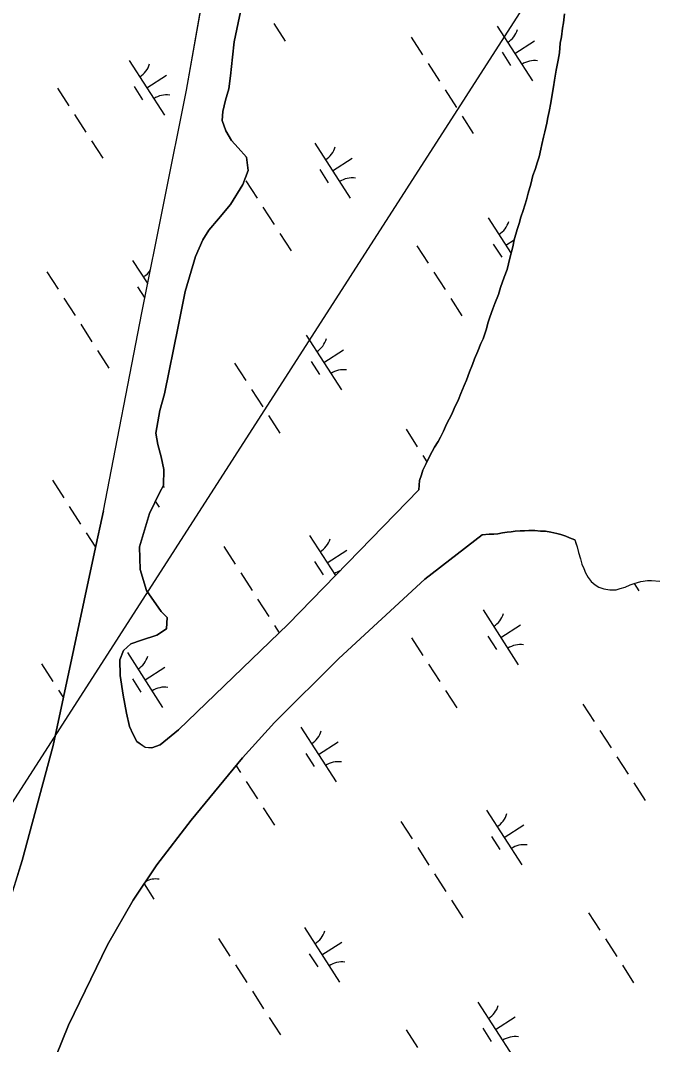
# Model space of a CAD drawing. Extents: x 3937982 to 3958556, y 219448 to 241894.
# Drawn here: x 3943881 to 3944366, y 232047 to 232834 of the extents above; entities that cross this region are included whole.
import ezdxf

# ---------------------------------------------------------------- set-up
doc = ezdxf.new("R2010")
doc.units = 0
for name, color, linetype in [('V-TOPO-SHOR', 7, 'Continuous'), ('V-UTIL-LINE', 7, 'Continuous'), ('V-WETL-SWMP', 7, 'Continuous')]:
    doc.layers.add(name, color=color, linetype=linetype)

msp = doc.modelspace()

# ---------------------------------------------------------------- linework, layer by layer
at = {"layer": 'V-TOPO-SHOR'}
for points in [[(3943944.663, 232457.114), (3943974.217, 232609.008), (3944008.448, 232780.133), (3944038.056, 232947.197)], [(3944052.967, 232854.93), (3944045.105, 232817.185), (3944043.767, 232805.272), (3944042.107, 232791.01), (3944040.798, 232781.159), (3944038.471, 232772.353), (3944036.294, 232763.692), (3944035.907, 232756.776), (3944038.602, 232748.934), (3944043.069, 232741.51), (3944048.148, 232735.845), (3944054.532, 232728.546), (3944055.869, 232718.365), (3944051.603, 232707.523), (3944042.123, 232692.331), (3944032.993, 232681.26), (3944025.512, 232672.523), (3944020.846, 232665.072), (3944015.376, 232652.332), (3944007.36, 232625.339), (3944002.146, 232598.602), (3943991.593, 232546.901), (3943988.033, 232533.986), (3943985.004, 232516.65), (3943986.362, 232507.942), (3943989.035, 232498.48), (3943990.968, 232488.733), (3943990.659, 232476.513), (3943987.941, 232471.395), (3943979.956, 232455.052)], [(3944297.902, 232831.788), (3944298.692, 232838.773)], [(3944186.79, 232473.255), (3944187.232, 232480.244), (3944188.69, 232484.775), (3944189.788, 232488.258), (3944192.305, 232493.472), (3944194.105, 232497.296), (3944196.972, 232502.506), (3944198.768, 232505.982), (3944201.623, 232510.141), (3944203.417, 232513.617), (3944205.578, 232518.137), (3944208.101, 232523.701), (3944212.05, 232531.346), (3944213.854, 232535.52), (3944217.096, 232542.475), (3944218.904, 232546.999), (3944221.438, 232553.262), (3944223.242, 232557.438), (3944225.773, 232563.7), (3944227.946, 232569.271), (3944229.406, 232573.797), (3944231.934, 232579.712), (3944234.461, 232585.626), (3944236.257, 232589.102), (3944237.357, 232592.936), (3944238.448, 232596.069), (3944239.927, 232601.998), (3944241.377, 232605.828), (3944243.558, 232612.095), (3944245.012, 232616.275), (3944247.904, 232623.234), (3944249.372, 232628.462), (3944252.278, 232636.47), (3944254.455, 232642.389), (3944256.669, 232651.105), (3944258.885, 232659.823), (3944260.003, 232665.056), (3944262.209, 232673.074), (3944263.669, 232677.602), (3944265.134, 232682.48), (3944266.952, 232687.705), (3944269.506, 232695.719), (3944270.626, 232700.951), (3944272.818, 232707.919), (3944274.305, 232714.546), (3944276.113, 232719.072), (3944277.942, 232724.995), (3944279.044, 232728.829), (3944280.52, 232734.756), (3944281.268, 232738.245), (3944282.39, 232743.828), (3944283.494, 232748.01), (3944284.983, 232754.64), (3944285.743, 232759.178), (3944286.853, 232763.71), (3944287.989, 232770.344), (3944288.753, 232775.23), (3944290.25, 232782.558), (3944291.02, 232787.795), (3944292.171, 232795.477), (3944293.673, 232803.155), (3944294.797, 232808.737), (3944295.243, 232816.078), (3944296.358, 232820.962), (3944297.146, 232827.598), (3944297.902, 232831.788)], [(3943979.956, 232455.052), (3943972.241, 232429.434), (3943972.884, 232411.96), (3943977.707, 232395.926), (3943989.059, 232379.729), (3943993.534, 232375.112), (3943993.155, 232366.484), (3943985.748, 232361.516), (3943973.9, 232357.668), (3943965.771, 232354.788), (3943959.996, 232349.836), (3943957.272, 232342.582), (3943957.395, 232330.464), (3943959.877, 232315.575), (3943962.349, 232301.616), (3943964.782, 232291.384), (3943967.408, 232285.353), (3943970.261, 232279.786), (3943976.597, 232275.424), (3943981.729, 232275.008), (3943988.23, 232277.406), (3944002.33, 232288.967), (3944086.577, 232369.994), (3944186.79, 232473.255)], [(3943944.663, 232457.114), (3943937.79, 232425.355), (3943906.199, 232276.808), (3943882.389, 232188.47), (3943838.809, 232050.057), (3943805.718, 231934.59), (3943800.215, 231925.678), (3943794.445, 231920.026), (3943785.458, 231909.914), (3943774.167, 231897.214), (3943767.532, 231885.028), (3943762.977, 231874.494), (3943759.611, 231861.641), (3943757.166, 231849.964), (3943754.765, 231833.858), (3943752.816, 231819.156), (3943748.006, 231787.877), (3943741.265, 231763.104), (3943711.667, 231647.905), (3943709.774, 231638.45)], [(3944306.561, 232434.762), (3944302.383, 232436.217), (3944299.602, 232437.652), (3944295.768, 232438.754), (3944292.628, 232439.495), (3944288.096, 232440.605), (3944283.908, 232441.359), (3944280.06, 232441.41), (3944275.867, 232441.816), (3944271.319, 232441.877), (3944267.817, 232441.572), (3944264.669, 232441.615), (3944260.817, 232441.316), (3944257.663, 232441.009), (3944254.511, 232440.7), (3944251.003, 232440.046), (3944247.496, 232439.393), (3944244.342, 232439.086), (3944240.844, 232439.133), (3944235.311, 232438.674)], [(3944235.311, 232438.674), (3944191.336, 232404.616), (3944125.298, 232343.583), (3944075.919, 232294.608), (3944051.492, 232267.324), (3944012.122, 232219.616), (3943985.668, 232185.32), (3943967.531, 232158.102), (3943947.835, 232123.643), (3943917.928, 232062.045), (3943898.824, 232015.24), (3943880.302, 231957.019), (3943873.831, 231928.755), (3943875.068, 231921.775), (3943878.858, 231915.521)], [(3944306.561, 232434.762), (3944307.363, 232432.325), (3944308.375, 232429.391), (3944309.401, 232424.979), (3944310.759, 232420.246), (3944311.785, 232416.001), (3944313.29, 232412.742), (3944314.634, 232409.482), (3944316.637, 232405.738), (3944319.121, 232402.654), (3944322.093, 232400.227), (3944324.896, 232398.292), (3944328.837, 232397.186), (3944333.426, 232396.414), (3944338.174, 232396.461), (3944341.274, 232397.311), (3944345.028, 232398.494), (3944349.104, 232400.174), (3944352.039, 232401.349), (3944357.261, 232402.875), (3944362.166, 232403.416), (3944365.441, 232403.449), (3944371.665, 232403.02)]]:
    msp.add_lwpolyline(points, dxfattribs=at)
at = {"layer": 'V-UTIL-LINE'}
msp.add_lwpolyline([(3948094.548, 238926.698), (3947981.77, 238738.296), (3948844.302, 237642.921), (3949260.796, 236134.673), (3945931.135, 235655.081), (3945509.058, 234777.685), (3943601.185, 231807.758)], dxfattribs=at)
at = {"layer": 'V-WETL-SWMP'}
for p, q in [((3944008.447, 232780.134), (3944038.056, 232947.197)), ((3944075.378, 232831.188), (3944084.038, 232817.735)), ((3944246.83, 232829.257), (3944273.892, 232787.214)), ((3944180.965, 232820.662), (3944189.625, 232807.208)), ((3944260.361, 232808.235), (3944275.496, 232817.978)), ((3943964.397, 232802.917), (3943991.459, 232760.874)), ((3944250.626, 232809.104), (3944257.121, 232799.014)), ((3944193.955, 232800.481), (3944202.615, 232787.027)), ((3943977.928, 232781.896), (3943993.063, 232791.638)), ((3943909.531, 232781.52), (3943918.191, 232768.067)), ((3943968.193, 232782.765), (3943974.688, 232772.675)), ((3943974.218, 232609.008), (3944008.447, 232780.134)), ((3944206.945, 232780.3), (3944215.605, 232766.847)), ((3943922.52, 232761.34), (3943931.18, 232747.886)), ((3944219.934, 232760.12), (3944228.594, 232746.666)), ((3943935.51, 232741.159), (3943944.17, 232727.705)), ((3944106.963, 232739.227), (3944134.025, 232697.184)), ((3944120.494, 232718.206), (3944135.629, 232727.948)), ((3944110.758, 232719.075), (3944117.253, 232708.985)), ((3944054.087, 232710.452), (3944062.747, 232696.998)), ((3944067.077, 232690.271), (3944075.737, 232676.817)), ((3944240.092, 232681.929), (3944257.593, 232654.739)), ((3944080.067, 232670.09), (3944088.727, 232656.636)), ((3944185.226, 232660.532), (3944193.886, 232647.078)), ((3944243.888, 232661.776), (3944250.383, 232651.686)), ((3944253.623, 232660.907), (3944259.994, 232665.008)), ((3943967.095, 232649.198), (3943978.662, 232631.227)), ((3943901.23, 232640.603), (3943909.89, 232627.149)), ((3944198.216, 232640.351), (3944206.876, 232626.897)), ((3943970.891, 232629.045), (3943976.487, 232620.352)), ((3943914.22, 232620.422), (3943922.88, 232606.968)), ((3944211.205, 232620.17), (3944219.865, 232606.716)), ((3943944.663, 232457.114), (3943974.218, 232609.008)), ((3943927.21, 232600.241), (3943935.87, 232586.788)), ((3944100.224, 232591.899), (3944127.287, 232549.856)), ((3943940.2, 232580.061), (3943948.86, 232566.607)), ((3944113.756, 232570.878), (3944128.891, 232580.62)), ((3944045.358, 232570.502), (3944054.018, 232557.048)), ((3944104.02, 232571.747), (3944110.515, 232561.656)), ((3944058.348, 232550.321), (3944067.008, 232536.868)), ((3944071.338, 232530.141), (3944079.998, 232516.687)), ((3944176.925, 232519.614), (3944185.585, 232506.16)), ((3944189.915, 232499.433), (3944192.916, 232494.771)), ((3943905.491, 232480.473), (3943914.151, 232467.019)), ((3943984.502, 232464.359), (3943987.42, 232459.827)), ((3943918.481, 232460.292), (3943927.141, 232446.838)), ((3943937.79, 232425.355), (3943944.663, 232457.114)), ((3943931.471, 232440.111), (3943938.59, 232429.051)), ((3944102.923, 232438.18), (3944122.792, 232407.311)), ((3943906.199, 232276.808), (3943937.79, 232425.355)), ((3944037.058, 232429.585), (3944045.718, 232416.131)), ((3944116.454, 232417.158), (3944131.59, 232426.9)), ((3944106.719, 232418.027), (3944113.214, 232407.937)), ((3944050.048, 232409.404), (3944058.708, 232395.95)), ((3944352.053, 232401.353), (3944355.693, 232395.698)), ((3944063.038, 232389.223), (3944071.698, 232375.769)), ((3944236.052, 232380.881), (3944263.115, 232338.838)), ((3944076.028, 232369.042), (3944079.683, 232363.364)), ((3944249.583, 232359.859), (3944264.719, 232369.602)), ((3944181.186, 232359.484), (3944189.846, 232346.03)), ((3944239.848, 232360.729), (3944246.343, 232350.638)), ((3943963.056, 232348.15), (3943990.118, 232306.107)), ((3943897.191, 232339.555), (3943905.851, 232326.101)), ((3944194.176, 232339.303), (3944202.836, 232325.849)), ((3943976.587, 232327.128), (3943991.723, 232336.871)), ((3943966.852, 232327.998), (3943973.347, 232317.907)), ((3943910.181, 232319.374), (3943913.992, 232313.453)), ((3944207.166, 232319.122), (3944215.826, 232305.669)), ((3944312.753, 232308.596), (3944321.413, 232295.142)), ((3944096.185, 232290.851), (3944123.247, 232248.808)), ((3944325.743, 232288.415), (3944334.403, 232274.961)), ((3943882.389, 232188.47), (3943906.199, 232276.808)), ((3944109.716, 232269.83), (3944124.852, 232279.572)), ((3944099.981, 232270.699), (3944106.476, 232260.609)), ((3944338.733, 232268.234), (3944347.393, 232254.781)), ((3944046.547, 232261.332), (3944049.979, 232256.001)), ((3944054.309, 232249.274), (3944062.969, 232235.82)), ((3944351.723, 232248.054), (3944360.383, 232234.6)), ((3944067.299, 232229.093), (3944075.959, 232215.639)), ((3944238.751, 232227.161), (3944265.813, 232185.118)), ((3944172.886, 232218.566), (3944181.546, 232205.113)), ((3944252.282, 232206.14), (3944267.418, 232215.882)), ((3944242.547, 232207.009), (3944249.042, 232196.919)), ((3944185.876, 232198.386), (3944194.536, 232184.932)), ((3943838.809, 232050.057), (3943882.389, 232188.47)), ((3944198.866, 232178.205), (3944207.526, 232164.751)), ((3943975.814, 232170.534), (3943983.38, 232158.779)), ((3944211.856, 232158.024), (3944220.516, 232144.57)), ((3944317.014, 232148.466), (3944325.674, 232135.012)), ((3944098.884, 232137.132), (3944125.946, 232095.089)), ((3944033.019, 232128.537), (3944041.679, 232115.083)), ((3944112.415, 232116.11), (3944127.55, 232125.853)), ((3944330.004, 232128.285), (3944338.664, 232114.831)), ((3944102.68, 232116.979), (3944109.175, 232106.889)), ((3944046.009, 232108.356), (3944054.669, 232094.902)), ((3944342.994, 232108.104), (3944351.654, 232094.65)), ((3944058.998, 232088.175), (3944067.658, 232074.722)), ((3944232.013, 232079.833), (3944259.075, 232037.79)), ((3944071.988, 232067.995), (3944080.648, 232054.541)), ((3944245.544, 232058.812), (3944260.68, 232068.554)), ((3944177.147, 232058.436), (3944185.807, 232044.982)), ((3944235.809, 232059.681), (3944242.304, 232049.59))]:
    msp.add_line(p, q, dxfattribs=at)
for points in [[(3944032.992, 232681.26), (3944042.123, 232692.332), (3944051.603, 232707.523), (3944055.87, 232718.365), (3944054.532, 232728.545), (3944048.149, 232735.846), (3944043.069, 232741.51), (3944038.602, 232748.934), (3944035.908, 232756.775), (3944036.294, 232763.692), (3944038.471, 232772.353), (3944040.797, 232781.159), (3944042.106, 232791.009), (3944043.767, 232805.273), (3944045.104, 232817.185), (3944052.968, 232854.931)], [(3944298.693, 232838.773), (3944297.901, 232831.787), (3944297.146, 232827.598), (3944296.358, 232820.961)], [(3944296.358, 232820.961), (3944295.244, 232816.078), (3944294.796, 232808.737), (3944293.673, 232803.154), (3944292.171, 232795.477), (3944291.02, 232787.795), (3944290.251, 232782.558), (3944288.754, 232775.231), (3944287.99, 232770.343), (3944286.852, 232763.71), (3944285.742, 232759.177), (3944284.983, 232754.639), (3944283.495, 232748.011), (3944282.39, 232743.828), (3944281.267, 232738.245), (3944280.521, 232734.756), (3944279.043, 232728.828), (3944277.942, 232724.994), (3944276.114, 232719.071), (3944274.305, 232714.546), (3944272.818, 232707.919), (3944270.626, 232700.951), (3944269.507, 232695.718), (3944266.952, 232687.705), (3944265.133, 232682.481), (3944263.669, 232677.602), (3944262.21, 232673.074), (3944260.004, 232665.056), (3944258.885, 232659.823), (3944256.67, 232651.106), (3944254.456, 232642.389), (3944252.278, 232636.47), (3944249.373, 232628.462), (3944247.904, 232623.233), (3944245.013, 232616.274), (3944243.558, 232612.095), (3944241.376, 232605.827), (3944239.926, 232601.998), (3944238.448, 232596.069), (3944237.357, 232592.935), (3944236.256, 232589.101), (3944234.461, 232585.627), (3944231.933, 232579.712), (3944229.406, 232573.798), (3944227.946, 232569.27), (3944225.773, 232563.701), (3944223.241, 232557.437), (3944221.437, 232553.262), (3944218.905, 232546.998), (3944217.095, 232542.474), (3944213.854, 232535.52), (3944212.05, 232531.346), (3944208.1, 232523.701), (3944205.577, 232518.137), (3944203.418, 232513.617), (3944201.623, 232510.142), (3944198.768, 232505.982), (3944196.973, 232502.507), (3944194.105, 232497.297), (3944192.305, 232493.473), (3944189.787, 232488.258), (3944188.691, 232484.774), (3944187.232, 232480.245), (3944186.789, 232473.254), (3944086.577, 232369.994), (3944002.33, 232288.968), (3943988.23, 232277.406), (3943981.729, 232275.009), (3943976.597, 232275.423), (3943970.261, 232279.787), (3943967.407, 232285.352), (3943964.783, 232291.385), (3943962.349, 232301.615), (3943959.877, 232315.574), (3943957.395, 232330.464), (3943957.273, 232342.582), (3943959.996, 232349.835), (3943965.772, 232354.788), (3943973.9, 232357.667), (3943985.747, 232361.515), (3943993.155, 232366.485), (3943993.534, 232375.112), (3943989.059, 232379.728), (3943977.708, 232395.927), (3943972.885, 232411.959), (3943972.242, 232429.433), (3943979.955, 232455.052), (3943987.94, 232471.395), (3943990.659, 232476.514), (3943990.968, 232488.734), (3943989.035, 232498.48), (3943986.362, 232507.941), (3943985.005, 232516.649), (3943988.033, 232533.987), (3943991.592, 232546.901), (3944002.145, 232598.603), (3944007.36, 232625.339), (3944015.376, 232652.332), (3944020.847, 232665.073), (3944025.512, 232672.522), (3944032.992, 232681.26)], [(3943898.825, 232015.239), (3943917.928, 232062.045), (3943947.836, 232123.643), (3943967.53, 232158.102), (3943985.667, 232185.321), (3944012.121, 232219.615), (3944051.492, 232267.325), (3944075.92, 232294.608), (3944125.299, 232343.584), (3944191.337, 232404.615), (3944235.311, 232438.674), (3944240.845, 232439.132), (3944244.343, 232439.086), (3944247.496, 232439.394), (3944251.003, 232440.047), (3944254.511, 232440.7), (3944257.663, 232441.008), (3944260.816, 232441.316), (3944264.669, 232441.615), (3944267.817, 232441.573), (3944271.319, 232441.877), (3944275.867, 232441.816), (3944280.06, 232441.411), (3944283.908, 232441.36), (3944288.096, 232440.605), (3944292.629, 232439.495), (3944295.768, 232438.754), (3944299.602, 232437.653), (3944302.382, 232436.217), (3944306.561, 232434.762), (3944307.363, 232432.326), (3944308.375, 232429.39), (3944309.402, 232424.98), (3944310.759, 232420.247), (3944311.785, 232416.001), (3944313.291, 232412.743), (3944314.633, 232409.482), (3944316.636, 232405.738), (3944319.122, 232402.653), (3944322.093, 232400.227), (3944324.896, 232398.291), (3944328.836, 232397.185), (3944333.427, 232396.413), (3944338.174, 232396.461), (3944341.275, 232397.311), (3944345.028, 232398.495), (3944349.104, 232400.173), (3944352.038, 232401.349), (3944357.261, 232402.875), (3944362.166, 232403.416), (3944365.44, 232403.449), (3944371.665, 232403.021)]]:
    msp.add_lwpolyline(points, dxfattribs=at)
for centre, start, end in [((3944245.611, 232831.59), 301.99668, 343.540338), ((3944275.511, 232785.138), 81.996677, 123.540335), ((3943963.177, 232805.25), 301.99668, 343.540338), ((3943993.077, 232758.798), 81.996677, 123.540335), ((3944105.743, 232741.56), 301.99668, 343.540338), ((3944135.643, 232695.108), 81.996677, 123.540335), ((3944238.873, 232684.262), 301.99668, 343.540338), ((3943965.876, 232651.531), 301.99668, 328.310898), ((3944099.005, 232594.232), 301.99668, 343.540338), ((3944128.905, 232547.78), 81.996677, 123.540335), ((3943989.038, 232457.751), 81.996677, 86.746109), ((3944101.704, 232440.512), 301.99668, 343.540338), ((3944131.604, 232394.061), 107.796068, 123.540335), ((3944234.833, 232383.214), 301.99668, 343.540338), ((3944264.733, 232336.762), 81.996677, 123.540335), ((3943961.837, 232350.483), 301.99668, 343.540338), ((3943991.737, 232304.031), 81.996677, 123.540335), ((3944094.966, 232293.184), 301.99668, 343.540338), ((3944124.866, 232246.732), 81.996677, 123.540335), ((3944237.532, 232229.494), 301.99668, 343.540338), ((3944267.432, 232183.042), 81.996677, 123.540335), ((3943984.999, 232156.703), 81.996677, 116.654172), ((3944097.664, 232139.465), 301.99668, 343.540338), ((3944127.564, 232093.013), 81.996677, 123.540335), ((3944230.794, 232082.166), 301.99668, 343.540338), ((3944260.694, 232035.714), 81.996677, 123.540335)]:
    msp.add_arc(centre, 17.623, start, end, dxfattribs=at)

doc.saveas('drawing.dxf')
